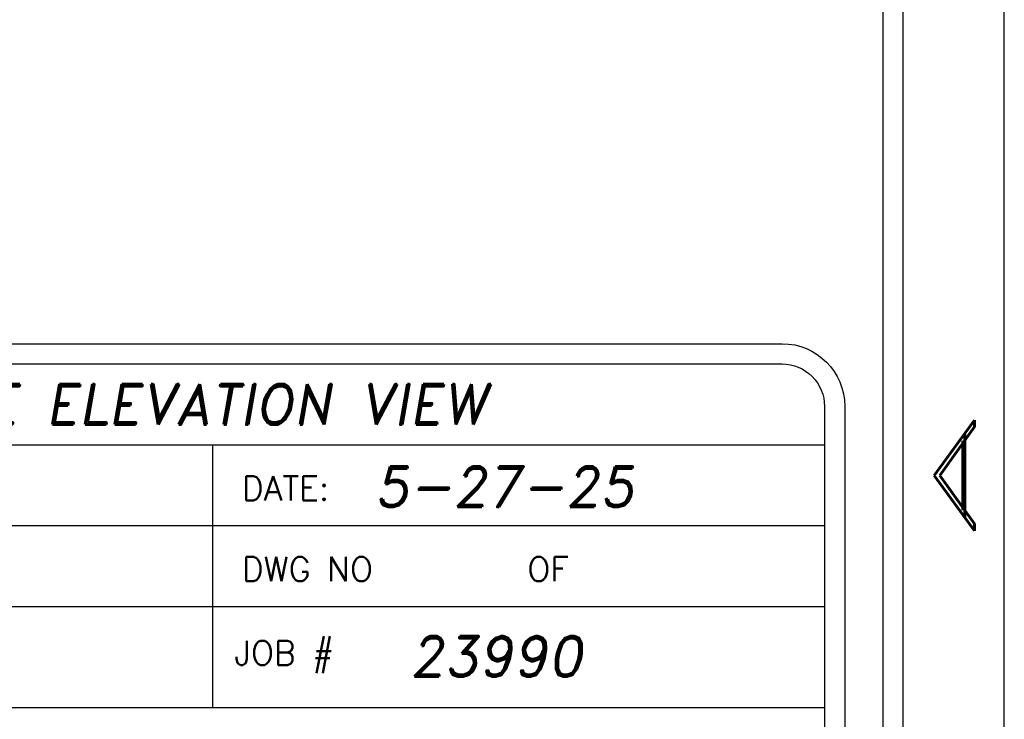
# Model space of a CAD drawing. Header units: inches. Extents: x 220 to 877, y 4 to 174.
# Tile 495 of 656: x 577.52 to 579.96, y 63.94 to 65.68. Entities that reach past the tile are written whole.
import ezdxf
from ezdxf.enums import TextEntityAlignment as Align

# ---------------------------------------------------------------- set-up
doc = ezdxf.new("R2010")
doc.units = ezdxf.units.IN
doc.header["$LTSCALE"] = 0.5
doc.header["$MEASUREMENT"] = 0
doc.layers.add('SID-M-D', color=42, linetype='Continuous')
doc.layers.add('SID-M-S', color=105, linetype='Continuous')
doc.styles.add('PTI', font='romand.shx', dxfattribs={"oblique": 10})
doc.styles.add('R', font='ROMAND.SHX')
doc.styles.add('ROMANS', font='ROMANS.shx', dxfattribs={"height": 0.125})

# ---------------------------------------------------------------- blocks, each defined once
blk = doc.blocks.new('*U9')
at = {"layer": 'SID-M-S'}
for p, q in [((0.2499999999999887, 6.661338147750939e-16), (0.2499999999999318, 21.99999999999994)), ((0.3, 6.661338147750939e-16), (0.299999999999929, 21.99999999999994)), ((0.55, 6.661338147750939e-16), (0.549999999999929, 21.99999999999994))]:
    blk.add_line(p, q, dxfattribs=at)
at = {"layer": 'SID-M-D', "style": 'R', "width": 4}
blk.add_text('A', height=0.09999999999, rotation=90, dxfattribs=at).set_placement((0.4762159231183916, 1.074295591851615))
blk = doc.blocks.new('JM_TITTLE_BOX_SID')
at = {"layer": 'SID-M-S'}
for p, q in [((-6.604933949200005, 1.32165344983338), (0.1049989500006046, 1.32165344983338)), ((-1.409017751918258, 0.9216574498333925), (-1.409017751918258, 1.32165344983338)), ((-6.604933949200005, 1.121655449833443), (0.1049989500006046, 1.121655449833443)), ((-6.604933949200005, 0.9216574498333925), (0.1049989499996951, 0.9216574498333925)), ((-1.409017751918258, 0.6716599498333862), (-1.409017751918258, 0.9216574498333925)), ((-4.43498749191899, 0.6716599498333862), (0.1049989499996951, 0.6716599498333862))]:
    blk.add_line(p, q, dxfattribs=at)
for points in [[(1.261213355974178e-13, -0.1549984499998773), (-6.499934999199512, -0.1549984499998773, -0.414213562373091), (-6.654933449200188, 1.163513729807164e-13), (-6.654933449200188, 1.416652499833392, -0.4142135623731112), (-6.499934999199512, 1.571650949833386), (1.261213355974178e-13, 1.571650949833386, -0.4142135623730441), (0.1549984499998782, 1.416652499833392), (0.1549984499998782, 1.163513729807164e-13, -0.4142135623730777)], [(1.261213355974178e-13, -0.1049989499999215), (-6.499934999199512, -0.1049989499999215, -0.4142135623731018), (-6.604933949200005, 1.163513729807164e-13), (-6.604933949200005, 1.416652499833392, -0.4142135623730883), (-6.499934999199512, 1.52165144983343), (1.261213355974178e-13, 1.52165144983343, -0.414213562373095), (0.1049989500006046, 1.416652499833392), (0.1049989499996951, 1.163513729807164e-13, -0.414213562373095)]]:
    blk.add_lwpolyline(points, format="xyb", close=True, dxfattribs=at)
at = {"layer": 'SID-M-D', "style": 'ROMANS'}
for s, p in [('DATE:', (-1.336888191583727, 1.184117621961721)), ('DWG NO', (-1.336888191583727, 0.9841196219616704)), ('OF', (-0.6304765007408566, 0.9841196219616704)), ('JOB #', (-1.35556529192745, 0.7766631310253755))]:
    blk.add_text(s, height=0.0599994, dxfattribs=at).set_placement(p)
at = {"layer": 'SID-M-D', "style": 'PTI', "oblique": 10}
for tag, p in [('CUSTOMER', (-5.990553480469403, 1.371591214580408)), ('DIEDATAINFO', (-2.18746001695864, 1.371591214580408)), ('PARTDESCRIPTION', (-5.966376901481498, 1.169693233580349)), ('00-00-00', (-1.009105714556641, 1.167793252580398)), ('PARTNUMBER', (-5.81595049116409, 0.9696952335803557)), ('REV', (-3.360356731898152, 0.9696952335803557)), ('SCALE', (-2.520436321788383, 0.9677952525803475)), ('SH', (-0.8571950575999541, 0.9677952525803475)), ('SHX', (-0.4057438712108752, 0.9677952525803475)), ('WTD', (-3.839149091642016, 0.7480887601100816)), ('TOOL', (-2.472915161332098, 0.7480887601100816)), ('JOB', (-0.9225366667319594, 0.7480887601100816))]:
    blk.add_attdef(tag, p, '', height=0.09999900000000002, dxfattribs=at)
blk.add_attdef('BUILT', text='', height=0.2499630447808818, dxfattribs=at).set_placement((-2.336101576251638, 0.2076912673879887), align=Align.CENTER)

msp = doc.modelspace()

# ---------------------------------------------------------------- block references
at = {"layer": 'SID-M-D'}
msp.add_blockref('*U9', (579.4107340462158, 63.30166505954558), dxfattribs=at)
at = {"layer": 'SID-M-S'}
ref = msp.add_blockref('JM_TITTLE_BOX_SID', (579.4107340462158, 63.30166505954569), dxfattribs=at)
ref.add_attrib('00-00-00', '5-27-25', (578.4016283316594, 64.46945831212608), dxfattribs={"layer": 'SID-M-D', "height": 0.09999900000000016, "style": 'PTI', "oblique": 9.999999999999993})
ref.add_attrib('JOB', '23990', (578.4881973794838, 64.04975381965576), dxfattribs={"layer": 'SID-M-D', "height": 0.09999900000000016, "style": 'PTI', "oblique": 9.999999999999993})
ref.add_attrib('DIEDATAINFO', 'SIDE ELEVATION VIEW', (577.2232740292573, 64.67325627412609), dxfattribs={"layer": 'SID-M-D', "height": 0.09999900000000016, "style": 'PTI', "oblique": 9.999999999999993})

doc.saveas('drawing.dxf')
